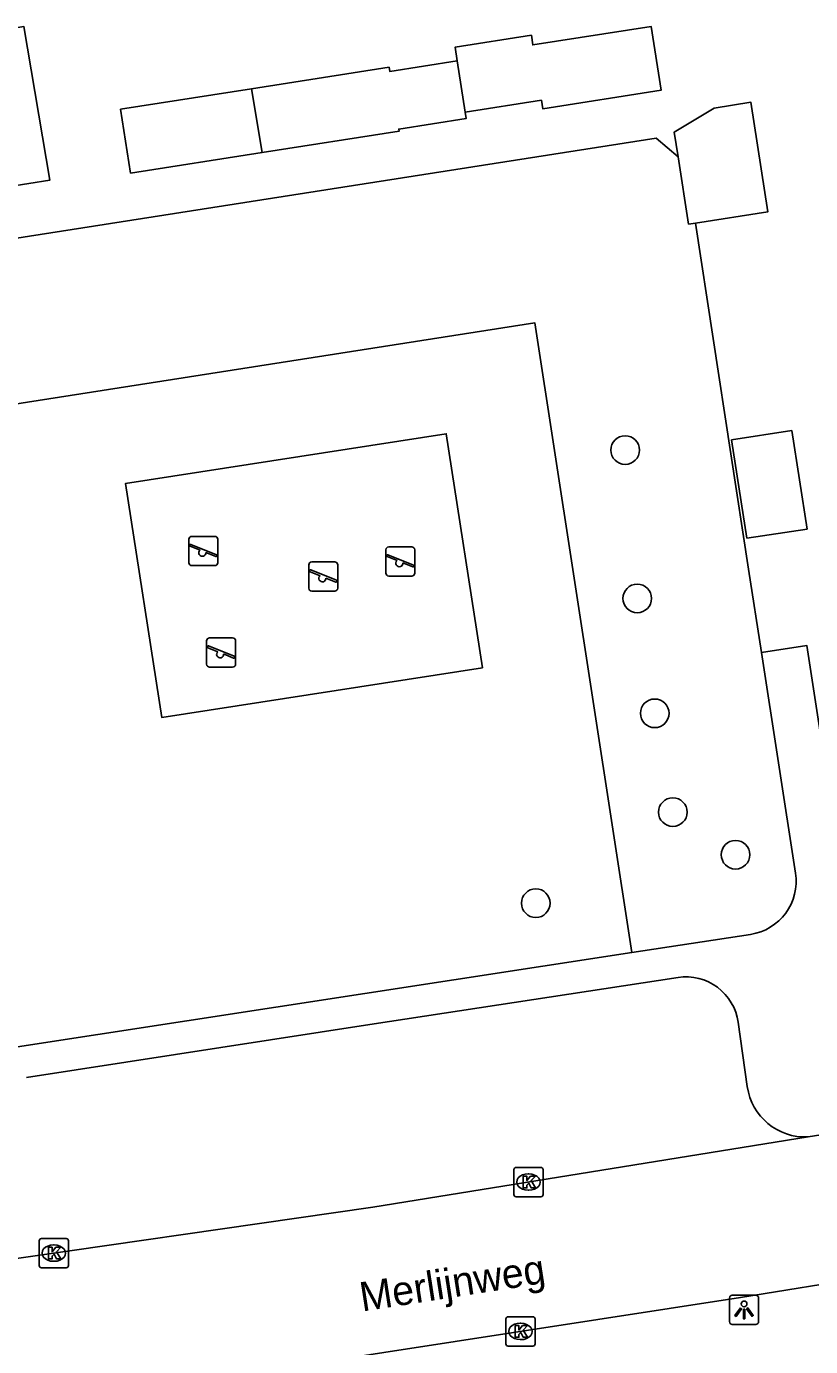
# Model space of a CAD drawing. Extents: x 160077 to 160945, y 386481 to 387498.
# Drawn here: x 160564.72 to 160591.52, y 387193.58 to 387238.71 of the extents above; entities that cross this region are included whole.
import ezdxf

# ---------------------------------------------------------------- set-up
doc = ezdxf.new("R2010")
doc.units = 0
for name, color, linetype in [('IMGEO_Boom', 7, 'Continuous'), ('IMGEO_Groenvoorziening', 7, 'Continuous'), ('IMGEO_Kolk', 7, 'Continuous'), ('IMGEO_Lichtpunt', 7, 'Continuous'), ('IMGEO_Openbare_ruimte_label', 7, 'Continuous'), ('IMGEO_Pand', 7, 'Continuous'), ('IMGEO_Speelvoorziening', 7, 'Continuous'), ('IMGEO_Voetpad_open', 7, 'Continuous')]:
    doc.layers.add(name, color=color, linetype=linetype)

msp = doc.modelspace()

# ---------------------------------------------------------------- linework, layer by layer
at = {"layer": 'IMGEO_Boom'}
for centre in [(160585.181, 387224.227), (160585.593, 387219.155), (160586.193, 387215.228), (160586.81, 387211.85), (160588.953, 387210.393), (160582.126, 387208.738)]:
    msp.add_circle(centre, 0.489, dxfattribs=at)
at = {"layer": 'IMGEO_Groenvoorziening'}
for points in [[(160586.992, 387234.248), (160586.235, 387234.885), (160553.518, 387229.773)], [(160589.84, 387217.309), (160589.402, 387220.155), (160587.581, 387231.989)], [(160552.722, 387223.987), (160582.097, 387228.576), (160585.412, 387207.048)], [(160580.3, 387216.782), (160569.339, 387215.089), (160568.103, 387223.09), (160579.064, 387224.783), (160580.3, 387216.782)]]:
    msp.add_lwpolyline(points, dxfattribs=at)
at = {"layer": 'IMGEO_Kolk'}
for p, q in [((160581.376, 387198.777), (160581.376, 387199.629)), ((160581.451, 387199.703), (160582.303, 387199.703)), ((160581.864, 387199.483), (160581.889, 387199.483)), ((160582.377, 387199.629), (160582.377, 387198.777)), ((160582.303, 387198.703), (160581.451, 387198.703)), ((160581.887, 387198.923), (160581.862, 387198.923)), ((160565.152, 387196.348), (160565.152, 387197.2)), ((160565.227, 387197.274), (160566.079, 387197.274)), ((160566.153, 387197.2), (160566.153, 387196.348)), ((160565.64, 387197.054), (160565.665, 387197.054)), ((160566.079, 387196.274), (160565.227, 387196.274)), ((160565.663, 387196.494), (160565.638, 387196.494)), ((160581.103, 387193.671), (160581.103, 387194.523)), ((160581.178, 387194.597), (160582.03, 387194.597)), ((160582.104, 387194.523), (160582.104, 387193.671)), ((160581.591, 387194.377), (160581.616, 387194.377)), ((160582.03, 387193.597), (160581.178, 387193.597)), ((160581.614, 387193.817), (160581.589, 387193.817))]:
    msp.add_line(p, q, dxfattribs=at)
for points in [[(160581.376, 387198.777), (160581.376, 387199.629)], [(160581.451, 387199.703), (160582.303, 387199.703)], [(160581.697, 387199.403), (160581.82, 387199.403), (160581.82, 387199.252), (160581.95, 387199.403), (160582.114, 387199.403), (160581.968, 387199.252), (160582.121, 387199.003), (160581.969, 387199.003), (160581.884, 387199.167), (160581.82, 387199.1), (160581.82, 387199.003), (160581.697, 387199.003), (160581.697, 387199.403)], [(160582.377, 387199.629), (160582.377, 387198.777)], [(160582.303, 387198.703), (160581.451, 387198.703)], [(160565.152, 387196.348), (160565.152, 387197.2)], [(160565.227, 387197.274), (160566.079, 387197.274)], [(160566.153, 387197.2), (160566.153, 387196.348)], [(160565.473, 387196.974), (160565.596, 387196.974), (160565.596, 387196.823), (160565.726, 387196.974), (160565.89, 387196.974), (160565.744, 387196.823), (160565.897, 387196.574), (160565.745, 387196.574), (160565.66, 387196.738), (160565.596, 387196.671), (160565.596, 387196.574), (160565.473, 387196.574), (160565.473, 387196.974)], [(160566.079, 387196.274), (160565.227, 387196.274)], [(160581.103, 387193.671), (160581.103, 387194.523)], [(160581.178, 387194.597), (160582.03, 387194.597)], [(160582.104, 387194.523), (160582.104, 387193.671)], [(160581.424, 387194.297), (160581.547, 387194.297), (160581.547, 387194.146), (160581.677, 387194.297), (160581.841, 387194.297), (160581.695, 387194.146), (160581.848, 387193.897), (160581.696, 387193.897), (160581.611, 387194.061), (160581.547, 387193.994), (160581.547, 387193.897), (160581.424, 387193.897), (160581.424, 387194.297)], [(160582.03, 387193.597), (160581.178, 387193.597)]]:
    msp.add_lwpolyline(points, dxfattribs=at)
for centre, start, end in [((160581.453, 387199.627), 91.552, 178.448), ((160581.453, 387199.627), 91.552, 178.448), ((160582.301, 387199.627), 1.552, 88.448), ((160582.301, 387199.627), 1.552, 88.448), ((160581.453, 387198.779), 181.552, 268.448), ((160581.453, 387198.779), 181.552, 268.448), ((160582.301, 387198.779), 271.552, 358.448), ((160582.301, 387198.779), 271.552, 358.448), ((160565.229, 387197.198), 91.552, 178.448), ((160565.229, 387197.198), 91.552, 178.448), ((160566.077, 387197.198), 1.552, 88.448), ((160566.077, 387197.198), 1.552, 88.448), ((160565.229, 387196.35), 181.552, 268.448), ((160565.229, 387196.35), 181.552, 268.448), ((160566.077, 387196.35), 271.552, 358.448), ((160566.077, 387196.35), 271.552, 358.448), ((160581.18, 387194.521), 91.552, 178.448), ((160581.18, 387194.521), 91.552, 178.448), ((160582.028, 387194.521), 1.552, 88.448), ((160582.028, 387194.521), 1.552, 88.448), ((160581.18, 387193.673), 181.552, 268.448), ((160581.18, 387193.673), 181.552, 268.448), ((160582.028, 387193.673), 271.552, 358.448), ((160582.028, 387193.673), 271.552, 358.448)]:
    msp.add_arc(centre, 0.0765, start, end, dxfattribs=at)
for centre, major_axis, ratio, start_param, end_param in [((160581.863, 387199.203), (-0.387, 0.002), 0.722429, 4.712389, 7.853982), ((160581.888, 387199.203), (-0.39, 0.002), 0.717154, 1.570796, 4.712389), ((160565.639, 387196.774), (-0.387, 0.002), 0.722429, 4.712389, 7.853982), ((160565.664, 387196.774), (-0.39, 0.002), 0.717154, 1.570796, 4.712389), ((160581.59, 387194.097), (-0.387, 0.002), 0.722429, 4.712389, 7.853982), ((160581.615, 387194.097), (-0.39, 0.002), 0.717154, 1.570796, 4.712389)]:
    msp.add_ellipse(centre, major_axis=major_axis, ratio=ratio, start_param=start_param, end_param=end_param, dxfattribs=at)
at = {"layer": 'IMGEO_Lichtpunt'}
for p, q in [((160589.648, 387195.334), (160588.84, 387195.334)), ((160589.648, 387195.334), (160588.84, 387195.334)), ((160588.746, 387195.239), (160588.746, 387194.432)), ((160588.746, 387195.239), (160588.746, 387194.432)), ((160589.742, 387194.432), (160589.742, 387195.239)), ((160589.742, 387194.432), (160589.742, 387195.239)), ((160588.84, 387194.338), (160589.648, 387194.338)), ((160588.84, 387194.338), (160589.648, 387194.338))]:
    msp.add_line(p, q, dxfattribs=at)
for points in [[(160589.12, 387194.903), (160589.159, 387194.875), (160588.971, 387194.613), (160588.933, 387194.64), (160589.12, 387194.903)], [(160589.332, 387194.875), (160589.37, 387194.902), (160589.557, 387194.64), (160589.518, 387194.612), (160589.332, 387194.875)], [(160589.222, 387194.855), (160589.269, 387194.855), (160589.269, 387194.533), (160589.222, 387194.533), (160589.222, 387194.855)]]:
    msp.add_lwpolyline(points, dxfattribs=at)
msp.add_circle((160589.245, 387195.037), 0.0994, dxfattribs=at)
for centre, start, end in [((160588.84, 387195.239), 90, 180), ((160588.84, 387195.239), 90, 180), ((160589.648, 387195.239), 0, 90), ((160589.648, 387195.239), 0, 90), ((160588.84, 387194.432), 180, 270), ((160588.84, 387194.432), 180, 270), ((160589.648, 387194.432), 270, 0), ((160589.648, 387194.432), 270, 360)]:
    msp.add_arc(centre, 0.0946, start, end, dxfattribs=at)
at = {"layer": 'IMGEO_Pand'}
for points in [[(160558.142, 387235.795), (160557.845, 387237.563), (160564.629, 387238.703), (160565.511, 387233.45), (160563.357, 387233.113), (160563.386, 387232.93), (160558.745, 387232.205)], [(160579.443, 387237.531), (160579.37, 387238.001), (160581.974, 387238.407), (160582.025, 387238.08), (160586.066, 387238.711), (160586.407, 387236.527), (160582.366, 387235.896), (160582.321, 387236.184), (160579.717, 387235.778)], [(160572.404, 387236.577), (160577.114, 387237.313), (160577.136, 387237.171), (160579.443, 387237.531)], [(160579.443, 387237.531), (160579.717, 387235.778)], [(160572.771, 387234.397), (160568.277, 387233.695), (160567.936, 387235.879), (160572.404, 387236.577)], [(160572.771, 387234.397), (160572.404, 387236.577)], [(160587.581, 387231.989), (160590.061, 387232.376), (160589.477, 387236.117), (160588.224, 387235.921), (160586.859, 387235.101), (160586.992, 387234.248)], [(160579.717, 387235.778), (160579.751, 387235.563), (160577.444, 387235.202), (160577.455, 387235.129), (160572.771, 387234.397)], [(160586.992, 387234.248), (160587.351, 387231.953), (160587.581, 387231.989)], [(160589.337, 387221.214), (160591.397, 387221.528), (160590.876, 387224.893), (160588.816, 387224.574), (160589.337, 387221.214)]]:
    msp.add_lwpolyline(points, dxfattribs=at)
at = {"layer": 'IMGEO_Speelvoorziening'}
for p, q in [((160570.268, 387220.378), (160570.268, 387221.178)), ((160570.268, 387221.178), (160570.268, 387220.378)), ((160570.368, 387221.278), (160571.158, 387221.278)), ((160571.158, 387221.278), (160570.368, 387221.278)), ((160571.258, 387221.178), (160571.258, 387220.378)), ((160571.258, 387220.378), (160571.258, 387221.178)), ((160570.651, 387220.806), (160570.312, 387220.943)), ((160570.337, 387221.003), (160571.213, 387220.65)), ((160571.189, 387220.59), (160570.849, 387220.727)), ((160577, 387220.019), (160577, 387220.819)), ((160577, 387220.819), (160577, 387220.019)), ((160577.069, 387220.644), (160577.945, 387220.291)), ((160577.1, 387220.919), (160577.89, 387220.919)), ((160577.89, 387220.919), (160577.1, 387220.919)), ((160577.99, 387220.819), (160577.99, 387220.019)), ((160577.99, 387220.019), (160577.99, 387220.819)), ((160571.158, 387220.278), (160570.368, 387220.278)), ((160570.368, 387220.278), (160571.158, 387220.278)), ((160574.368, 387219.504), (160574.368, 387220.304)), ((160574.368, 387220.304), (160574.368, 387219.504)), ((160574.468, 387220.404), (160575.258, 387220.404)), ((160575.258, 387220.404), (160574.468, 387220.404)), ((160575.358, 387220.304), (160575.358, 387219.504)), ((160575.358, 387219.504), (160575.358, 387220.304)), ((160577.383, 387220.447), (160577.044, 387220.584)), ((160577.921, 387220.231), (160577.581, 387220.368)), ((160574.751, 387219.932), (160574.412, 387220.069)), ((160574.437, 387220.129), (160575.313, 387219.776)), ((160575.289, 387219.716), (160574.949, 387219.853)), ((160577.89, 387219.919), (160577.1, 387219.919)), ((160577.1, 387219.919), (160577.89, 387219.919)), ((160575.258, 387219.404), (160574.468, 387219.404)), ((160574.468, 387219.404), (160575.258, 387219.404)), ((160570.875, 387216.907), (160570.875, 387217.707)), ((160570.875, 387217.707), (160570.875, 387216.907)), ((160571.258, 387217.335), (160570.919, 387217.472)), ((160570.944, 387217.532), (160571.82, 387217.179)), ((160570.975, 387217.807), (160571.765, 387217.807)), ((160571.765, 387217.807), (160570.975, 387217.807)), ((160571.865, 387217.707), (160571.865, 387216.907)), ((160571.865, 387216.907), (160571.865, 387217.707)), ((160571.796, 387217.119), (160571.456, 387217.256)), ((160571.765, 387216.807), (160570.975, 387216.807)), ((160570.975, 387216.807), (160571.765, 387216.807))]:
    msp.add_line(p, q, dxfattribs=at)
for centre, radius, start, end in [((160570.368, 387221.178), 0.1, 90, 180), ((160570.368, 387221.178), 0.1, 90, 180), ((160571.158, 387221.178), 0.1, 0, 90), ((160571.158, 387221.178), 0.1, 360, 90), ((160570.325, 387220.973), 0.0327, 68.078, 248.078), ((160570.73, 387220.716), 0.12, 130.9928, 5.1632), ((160571.201, 387220.62), 0.0327, 248.078, 68.078), ((160577.1, 387220.819), 0.1, 90, 180), ((160577.1, 387220.819), 0.1, 90, 180), ((160577.057, 387220.614), 0.0327, 68.078, 248.078), ((160577.89, 387220.819), 0.1, 0, 90), ((160577.89, 387220.819), 0.1, 360, 90), ((160570.368, 387220.378), 0.1, 180, 270), ((160570.368, 387220.378), 0.1, 180, 270), ((160571.158, 387220.378), 0.1, 270, 0), ((160571.158, 387220.378), 0.1, 270, 0), ((160574.468, 387220.304), 0.1, 90, 180), ((160574.468, 387220.304), 0.1, 90, 180), ((160575.258, 387220.304), 0.1, 0, 90), ((160575.258, 387220.304), 0.1, 360, 90), ((160577.462, 387220.357), 0.12, 130.9928, 5.1632), ((160577.933, 387220.261), 0.0327, 248.078, 68.078), ((160574.425, 387220.099), 0.0327, 68.078, 248.078), ((160574.83, 387219.842), 0.12, 130.9928, 5.1632), ((160575.301, 387219.746), 0.0327, 248.078, 68.078), ((160577.1, 387220.019), 0.1, 180, 270), ((160577.1, 387220.019), 0.1, 180, 270), ((160577.89, 387220.019), 0.1, 270, 0), ((160577.89, 387220.019), 0.1, 270, 0), ((160574.468, 387219.504), 0.1, 180, 270), ((160574.468, 387219.504), 0.1, 180, 270), ((160575.258, 387219.504), 0.1, 270, 0), ((160575.258, 387219.504), 0.1, 270, 0), ((160570.975, 387217.707), 0.1, 90, 180), ((160570.975, 387217.707), 0.1, 90, 180), ((160570.932, 387217.502), 0.0327, 68.078, 248.078), ((160571.765, 387217.707), 0.1, 0, 90), ((160571.765, 387217.707), 0.1, 360, 90), ((160571.337, 387217.245), 0.12, 130.9928, 5.1632), ((160571.808, 387217.149), 0.0327, 248.078, 68.078), ((160570.975, 387216.907), 0.1, 180, 270), ((160570.975, 387216.907), 0.1, 180, 270), ((160571.765, 387216.907), 0.1, 270, 0), ((160571.765, 387216.907), 0.1, 270, 0)]:
    msp.add_arc(centre, radius, start, end, dxfattribs=at)
at = {"layer": 'IMGEO_Voetpad_open'}
for points in [[(160592.518, 387210.218), (160591.39, 387217.548), (160589.84, 387217.309)], [(160591.003, 387209.759), (160589.84, 387217.309)], [(160585.412, 387207.048), (160589.47, 387207.671)], [(160585.412, 387207.048), (160558.015, 387202.844)], [(160564.716, 387202.779), (160576.457, 387204.589), (160586.99, 387206.196)], [(160589.044, 387204.668), (160589.355, 387202.467)], [(160612.994, 387204.155), (160612.041, 387203.994), (160609.817, 387203.637), (160598.441, 387201.86), (160591.434, 387200.748)], [(160591.434, 387200.748), (160576.554, 387198.349), (160562.312, 387196.29)], [(160613.805, 387199.208), (160613.137, 387199.121), (160610.944, 387198.789), (160589.118, 387195.256), (160562.142, 387191.101)]]:
    msp.add_lwpolyline(points, dxfattribs=at)
for centre, radius, start, end in [((160589.193, 387209.481), 1.831, 278.6878, 8.7404), ((160587.26, 387204.415), 1.802, 8.0787, 98.6291), ((160591.335, 387202.745), 1.999, 187.9916, 272.8378)]:
    msp.add_arc(centre, radius, start, end, dxfattribs=at)

# ---------------------------------------------------------------- texts
at = {"layer": 'IMGEO_Openbare_ruimte_label'}
msp.add_text('Merlijnweg', height=1, rotation=8.8594, dxfattribs=at).set_placement((160576.189, 387194.775))

doc.saveas('drawing.dxf')
